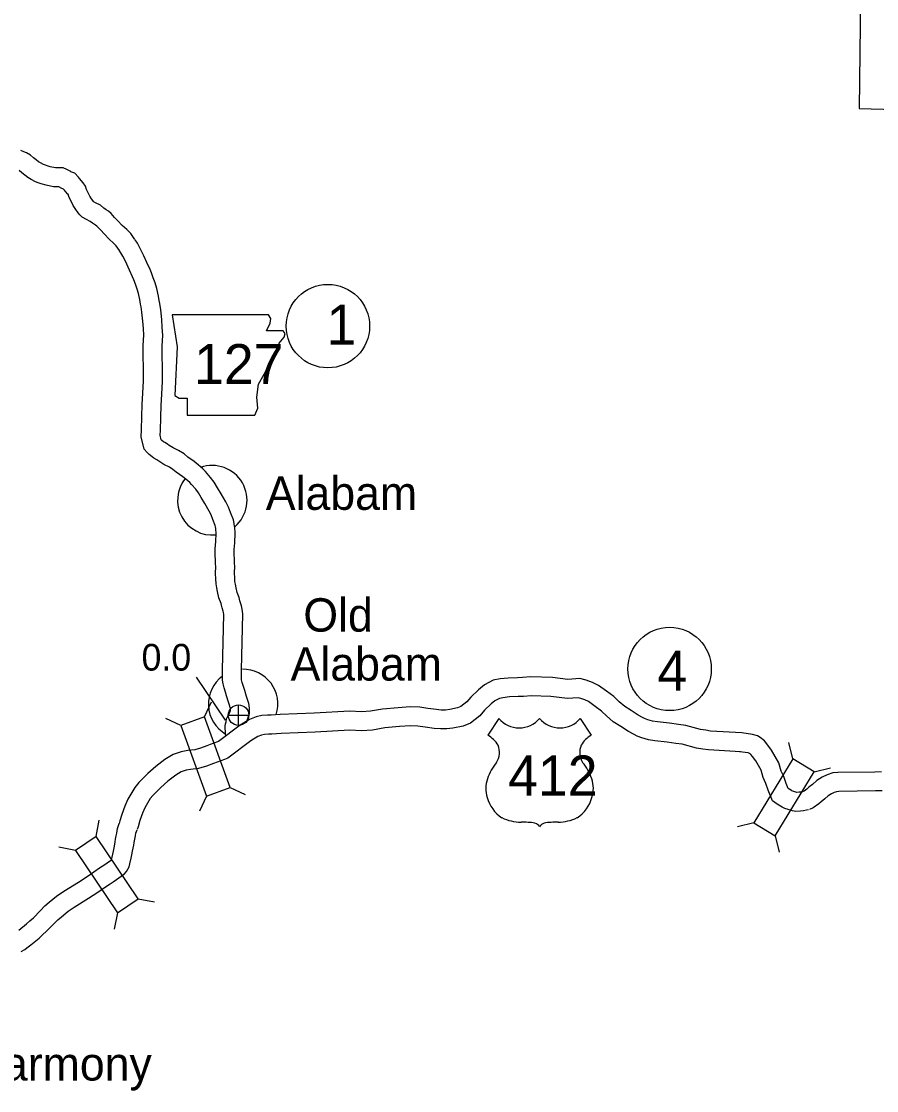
# Model space of a CAD drawing. Extents: x -939622 to -934245, y 1383184 to 1385301.
# Drawn here: x -935447.3 to -935406.7, y 1384152.4 to 1384203.1 of the extents above; entities that cross this region are included whole.
import ezdxf

# ---------------------------------------------------------------- set-up
doc = ezdxf.new("R2010")
doc.units = 0
for name, color, linetype in [('2', 7, 'Continuous'), ('Level 10', 7, 'Continuous'), ('Level 15', 7, 'Continuous'), ('Level 2', 7, 'Continuous'), ('Level 20', 7, 'Continuous'), ('Level 21', 7, 'Continuous'), ('Level 22', 7, 'Continuous'), ('Level 24', 7, 'Continuous'), ('Level 25', 7, 'Continuous'), ('Level 26', 7, 'Continuous'), ('Level 27', 7, 'Continuous')]:
    doc.layers.add(name, color=color, linetype=linetype)

msp = doc.modelspace()

# ---------------------------------------------------------------- linework, layer by layer
at = {"layer": '2'}
msp.add_lwpolyline([(-935411.033, 1384233.594), (-935411.086, 1384230.63), (-935411.182, 1384222.692), (-935411.275, 1384214.782), (-935411.318, 1384206.955), (-935407.405, 1384206.936), (-935407.506, 1384198.992), (-935403.482, 1384198.878), (-935395.6, 1384198.711), (-935395.633, 1384190.777), (-935395.654, 1384182.521), (-935395.652, 1384182.29), (-935388.215, 1384182.236), (-935380.766, 1384182.154)], dxfattribs=at)
at = {"layer": 'Level 10'}
for points in [[(-935441.866, 1384192.761), (-935442.063, 1384193.045), (-935442.256, 1384193.24), (-935442.469, 1384193.431), (-935442.675, 1384193.65), (-935442.832, 1384193.818), (-935442.999, 1384194.001), (-935443.13, 1384194.114), (-935443.229, 1384194.181), (-935443.338, 1384194.26), (-935443.505, 1384194.393), (-935443.739, 1384194.505), (-935443.807, 1384194.545), (-935443.83, 1384194.569), (-935443.871, 1384194.612), (-935443.93, 1384194.693), (-935444.011, 1384194.818), (-935444.165, 1384195.14), (-935444.218, 1384195.299), (-935444.32, 1384195.461), (-935444.492, 1384195.657), (-935444.551, 1384195.72), (-935444.724, 1384195.91), (-935444.902, 1384195.984), (-935444.913, 1384195.99), (-935445.092, 1384196.082), (-935445.268, 1384196.166), (-935445.638, 1384196.172), (-935445.893, 1384196.221), (-935446.033, 1384196.256), (-935446.108, 1384196.288), (-935446.213, 1384196.33), (-935446.344, 1384196.398), (-935446.437, 1384196.456), (-935446.55, 1384196.542), (-935446.676, 1384196.636), (-935446.829, 1384196.762), (-935447.01, 1384196.879), (-935447.14, 1384196.929), (-935447.275, 1384196.998)], [(-935442.606, 1384192.248), (-935442.758, 1384192.468), (-935442.878, 1384192.589), (-935443.098, 1384192.787), (-935443.331, 1384193.035), (-935443.493, 1384193.208), (-935443.627, 1384193.354), (-935443.677, 1384193.397), (-935443.746, 1384193.443), (-935443.883, 1384193.543), (-935443.987, 1384193.626), (-935444.161, 1384193.71), (-935444.369, 1384193.831), (-935444.479, 1384193.945), (-935444.564, 1384194.034), (-935444.673, 1384194.185), (-935444.798, 1384194.378), (-935445, 1384194.8), (-935445.038, 1384194.911), (-935445.045, 1384194.923), (-935445.156, 1384195.05), (-935445.21, 1384195.107), (-935445.255, 1384195.156), (-935445.292, 1384195.171), (-935445.336, 1384195.195), (-935445.479, 1384195.269), (-935445.731, 1384195.273), (-935446.088, 1384195.342), (-935446.325, 1384195.401), (-935446.454, 1384195.458), (-935446.589, 1384195.511), (-935446.789, 1384195.616), (-935446.947, 1384195.713), (-935447.092, 1384195.824), (-935447.232, 1384195.928), (-935447.361, 1384196.034)], [(-935436.54, 1384169.95), (-935436.507, 1384170.03), (-935436.477, 1384170.133), (-935436.432, 1384170.265), (-935436.433, 1384170.395), (-935436.428, 1384170.486), (-935436.452, 1384170.654), (-935436.47, 1384170.738), (-935436.506, 1384170.875), (-935436.569, 1384171.067), (-935436.656, 1384171.356), (-935436.712, 1384171.543), (-935436.777, 1384171.744), (-935436.807, 1384171.858), (-935436.816, 1384171.91), (-935436.814, 1384171.969), (-935436.807, 1384172.319), (-935436.752, 1384174.999), (-935436.774, 1384175.217), (-935436.816, 1384175.38), (-935436.863, 1384175.525), (-935436.885, 1384175.618), (-935436.927, 1384175.776), (-935437.022, 1384176.016), (-935437.066, 1384176.229), (-935437.102, 1384176.404), (-935437.124, 1384176.526), (-935437.135, 1384176.703), (-935437.141, 1384176.921), (-935437.134, 1384177.251), (-935437.138, 1384177.389), (-935437.138, 1384177.559), (-935437.155, 1384177.84), (-935437.161, 1384178.054), (-935437.134, 1384178.366), (-935437.116, 1384178.824), (-935437.135, 1384179.11), (-935437.139, 1384179.148), (-935437.155, 1384179.29), (-935437.197, 1384179.46), (-935437.333, 1384179.805), (-935437.43, 1384180.063), (-935437.562, 1384180.31), (-935437.776, 1384180.686), (-935437.946, 1384180.97), (-935438.108, 1384181.245), (-935438.284, 1384181.472), (-935438.517, 1384181.749), (-935438.652, 1384181.884), (-935438.869, 1384182.073), (-935439.06, 1384182.226), (-935439.36, 1384182.435), (-935439.534, 1384182.588), (-935439.804, 1384182.744), (-935440.049, 1384182.871), (-935440.241, 1384182.986), (-935440.319, 1384183.044), (-935440.456, 1384183.13), (-935440.508, 1384183.168), (-935440.588, 1384183.232), (-935440.616, 1384183.26), (-935440.669, 1384183.479), (-935440.66, 1384183.697), (-935440.645, 1384184.335), (-935440.618, 1384184.887), (-935440.596, 1384185.418), (-935440.557, 1384186.027), (-935440.555, 1384186.446), (-935440.557, 1384186.74), (-935440.58, 1384187.211), (-935440.576, 1384187.703), (-935440.551, 1384188.226), (-935440.568, 1384188.593), (-935440.592, 1384188.974), (-935440.644, 1384189.434), (-935440.69, 1384189.728), (-935440.719, 1384189.871), (-935440.755, 1384190.076), (-935440.823, 1384190.434), (-935440.915, 1384190.704), (-935440.996, 1384190.941), (-935441.085, 1384191.179), (-935441.151, 1384191.346), (-935441.3, 1384191.677), (-935441.441, 1384191.989), (-935441.538, 1384192.178), (-935441.655, 1384192.401), (-935441.754, 1384192.586), (-935441.856, 1384192.746)], [(-935437.553, 1384169.22), (-935437.563, 1384169.255), (-935437.576, 1384169.43), (-935437.583, 1384169.533), (-935437.584, 1384169.662), (-935437.571, 1384169.775), (-935437.543, 1384169.875), (-935437.519, 1384170.004), (-935437.44, 1384170.174), (-935437.38, 1384170.274), (-935437.358, 1384170.328), (-935437.335, 1384170.406), (-935437.333, 1384170.412), (-935437.331, 1384170.444), (-935437.339, 1384170.497), (-935437.345, 1384170.527), (-935437.37, 1384170.619), (-935437.428, 1384170.798), (-935437.518, 1384171.098), (-935437.571, 1384171.276), (-935437.64, 1384171.489), (-935437.689, 1384171.67), (-935437.717, 1384171.851), (-935437.714, 1384171.99), (-935437.706, 1384172.338), (-935437.653, 1384174.963), (-935437.662, 1384175.057), (-935437.681, 1384175.128), (-935437.731, 1384175.283), (-935437.758, 1384175.4), (-935437.783, 1384175.494), (-935437.888, 1384175.758), (-935437.948, 1384176.049), (-935437.986, 1384176.234), (-935438.019, 1384176.418), (-935438.034, 1384176.662), (-935438.042, 1384176.918), (-935438.034, 1384177.249), (-935438.037, 1384177.375), (-935438.038, 1384177.53), (-935438.054, 1384177.801), (-935438.062, 1384178.08), (-935438.032, 1384178.423), (-935438.017, 1384178.812), (-935438.031, 1384179.03), (-935438.033, 1384179.047), (-935438.043, 1384179.133), (-935438.056, 1384179.185), (-935438.173, 1384179.481), (-935438.252, 1384179.692), (-935438.35, 1384179.876), (-935438.553, 1384180.232), (-935438.72, 1384180.511), (-935438.854, 1384180.739), (-935438.985, 1384180.907), (-935439.18, 1384181.139), (-935439.267, 1384181.225), (-935439.447, 1384181.383), (-935439.599, 1384181.505), (-935439.917, 1384181.726), (-935440.062, 1384181.854), (-935440.235, 1384181.954), (-935440.489, 1384182.084), (-935440.741, 1384182.237), (-935440.826, 1384182.299), (-935440.965, 1384182.386), (-935441.057, 1384182.455), (-935441.187, 1384182.559), (-935441.284, 1384182.655), (-935441.436, 1384182.82), (-935441.573, 1384183.391), (-935441.56, 1384183.725), (-935441.545, 1384184.368), (-935441.517, 1384184.927), (-935441.495, 1384185.466), (-935441.456, 1384186.058), (-935441.455, 1384186.445), (-935441.457, 1384186.716), (-935441.48, 1384187.193), (-935441.476, 1384187.728), (-935441.452, 1384188.226), (-935441.467, 1384188.544), (-935441.489, 1384188.896), (-935441.536, 1384189.313), (-935441.577, 1384189.571), (-935441.603, 1384189.704), (-935441.64, 1384189.914), (-935441.695, 1384190.204), (-935441.767, 1384190.414), (-935441.844, 1384190.639), (-935441.925, 1384190.856), (-935441.98, 1384190.995), (-935442.121, 1384191.307), (-935442.252, 1384191.599), (-935442.337, 1384191.764), (-935442.449, 1384191.979), (-935442.531, 1384192.13), (-935442.616, 1384192.263)]]:
    msp.add_lwpolyline(points, dxfattribs=at)
at = {"layer": 'Level 15'}
for points in [[(-935413.063, 1384169.345), (-935414.55, 1384169.431), (-935414.781, 1384169.469), (-935415.03, 1384169.504), (-935415.733, 1384169.698), (-935416.079, 1384169.739), (-935416.502, 1384169.8), (-935417.068, 1384169.863), (-935417.3, 1384169.901), (-935417.527, 1384169.966), (-935417.684, 1384170.025), (-935417.778, 1384170.068), (-935417.993, 1384170.187), (-935418.327, 1384170.401), (-935418.628, 1384170.591), (-935418.886, 1384170.819), (-935419.144, 1384171.066), (-935419.49, 1384171.319), (-935419.872, 1384171.599), (-935420.161, 1384171.744), (-935420.449, 1384171.847), (-935420.763, 1384171.923), (-935421.322, 1384171.874), (-935422.051, 1384171.973), (-935423.08, 1384172.003), (-935423.476, 1384171.973), (-935423.715, 1384171.963), (-935424.163, 1384171.949), (-935424.539, 1384171.905), (-935424.866, 1384171.843), (-935425.282, 1384171.624), (-935425.562, 1384171.396), (-935425.929, 1384171.04), (-935426.126, 1384170.813), (-935426.403, 1384170.594), (-935426.565, 1384170.526), (-935426.927, 1384170.452), (-935427.123, 1384170.43), (-935427.329, 1384170.429), (-935427.565, 1384170.449), (-935427.97, 1384170.502), (-935428.348, 1384170.561), (-935428.8, 1384170.583), (-935429.378, 1384170.539), (-935430.127, 1384170.474), (-935430.692, 1384170.368), (-935431.117, 1384170.35), (-935431.675, 1384170.381), (-935433.358, 1384170.28), (-935434.975, 1384170.21), (-935435.405, 1384170.191), (-935435.578, 1384170.183), (-935435.841, 1384170.162), (-935436.115, 1384170.106), (-935436.439, 1384169.983), (-935436.871, 1384169.714), (-935437.903, 1384168.942)], [(-935413.135, 1384168.448), (-935414.65, 1384168.536), (-935414.916, 1384168.579), (-935415.213, 1384168.621), (-935415.907, 1384168.812), (-935416.196, 1384168.846), (-935416.617, 1384168.907), (-935417.19, 1384168.971), (-935417.497, 1384169.021), (-935417.81, 1384169.111), (-935418.031, 1384169.194), (-935418.183, 1384169.264), (-935418.454, 1384169.413), (-935418.81, 1384169.641), (-935419.17, 1384169.869), (-935419.495, 1384170.156), (-935419.724, 1384170.375), (-935420.022, 1384170.593), (-935420.343, 1384170.828), (-935420.516, 1384170.915), (-935420.708, 1384170.984), (-935420.831, 1384171.014), (-935421.343, 1384170.969), (-935422.125, 1384171.074), (-935423.06, 1384171.102), (-935423.424, 1384171.074), (-935423.682, 1384171.064), (-935424.096, 1384171.051), (-935424.403, 1384171.014), (-935424.566, 1384170.984), (-935424.783, 1384170.87), (-935424.963, 1384170.723), (-935425.275, 1384170.421), (-935425.501, 1384170.16), (-935425.941, 1384169.812), (-935426.299, 1384169.661), (-935426.786, 1384169.563), (-935427.069, 1384169.53), (-935427.366, 1384169.529), (-935427.663, 1384169.554), (-935428.097, 1384169.611), (-935428.438, 1384169.664), (-935428.788, 1384169.681), (-935429.306, 1384169.642), (-935430.005, 1384169.581), (-935430.59, 1384169.472), (-935431.123, 1384169.449), (-935431.673, 1384169.48), (-935433.312, 1384169.381), (-935434.935, 1384169.311), (-935435.366, 1384169.291), (-935435.522, 1384169.285), (-935435.714, 1384169.269), (-935435.865, 1384169.239), (-935436.038, 1384169.173), (-935436.363, 1384168.97), (-935437.457, 1384168.152)], [(-935437.903, 1384168.942), (-935437.956, 1384168.921), (-935438.293, 1384168.791), (-935438.456, 1384168.726), (-935438.75, 1384168.618), (-935439.028, 1384168.541), (-935439.365, 1384168.503), (-935439.67, 1384168.445), (-935440.051, 1384168.315), (-935440.443, 1384168.077), (-935440.879, 1384167.743), (-935441.258, 1384167.411), (-935441.678, 1384166.983), (-935441.874, 1384166.751), (-935442.2, 1384166.199), (-935442.343, 1384165.86), (-935442.485, 1384165.476), (-935442.578, 1384165.163), (-935442.62, 1384165.038)], [(-935410.15, 1384166.563), (-935410.202, 1384166.548), (-935410.258, 1384166.538), (-935410.354, 1384166.532), (-935410.454, 1384166.522), (-935410.692, 1384166.59), (-935410.719, 1384166.604), (-935410.872, 1384166.697), (-935410.97, 1384166.935), (-935411.083, 1384167.273), (-935411.202, 1384167.533), (-935411.307, 1384167.924), (-935411.659, 1384168.524), (-935411.837, 1384168.755), (-935411.987, 1384168.966), (-935412.198, 1384169.119), (-935412.33, 1384169.198), (-935412.565, 1384169.272), (-935413.063, 1384169.345)], [(-935409.9, 1384165.699), (-935409.997, 1384165.671), (-935410.15, 1384165.643), (-935410.282, 1384165.635), (-935410.502, 1384165.613), (-935410.658, 1384165.644), (-935411.023, 1384165.749), (-935411.158, 1384165.818), (-935411.395, 1384165.962), (-935411.608, 1384166.12), (-935411.814, 1384166.621), (-935411.922, 1384166.942), (-935412.052, 1384167.227), (-935412.145, 1384167.574), (-935412.406, 1384168.02), (-935412.561, 1384168.219), (-935412.635, 1384168.324), (-935412.694, 1384168.367), (-935412.701, 1384168.371), (-935412.766, 1384168.392), (-935413.175, 1384168.452)], [(-935437.457, 1384168.152), (-935437.625, 1384168.084), (-935437.964, 1384167.953), (-935438.135, 1384167.885), (-935438.475, 1384167.761), (-935438.855, 1384167.655), (-935439.23, 1384167.612), (-935439.44, 1384167.572), (-935439.668, 1384167.495), (-935439.934, 1384167.334), (-935440.308, 1384167.046), (-935440.639, 1384166.756), (-935441.012, 1384166.376), (-935441.138, 1384166.228), (-935441.394, 1384165.793), (-935441.506, 1384165.529), (-935441.631, 1384165.191), (-935441.72, 1384164.891), (-935441.767, 1384164.752)], [(-935406.443, 1384167.499), (-935406.755, 1384167.487), (-935408.52, 1384167.464), (-935408.753, 1384167.442), (-935409.026, 1384167.359), (-935409.263, 1384167.242), (-935409.513, 1384167.078), (-935409.714, 1384166.9), (-935409.887, 1384166.761), (-935409.977, 1384166.678), (-935410.117, 1384166.58), (-935410.197, 1384166.546)], [(-935406.416, 1384166.599), (-935406.733, 1384166.587), (-935408.471, 1384166.565), (-935408.579, 1384166.554), (-935408.694, 1384166.519), (-935408.815, 1384166.459), (-935408.965, 1384166.362), (-935409.132, 1384166.213), (-935409.299, 1384166.079), (-935409.412, 1384165.975), (-935409.682, 1384165.786), (-935409.852, 1384165.715)], [(-935447.372, 1384159.979), (-935447.006, 1384160.283), (-935446.855, 1384160.417), (-935446.689, 1384160.572), (-935446.371, 1384160.898), (-935446.143, 1384161.128), (-935445.938, 1384161.306), (-935445.587, 1384161.594), (-935445.248, 1384161.83), (-935444.553, 1384162.256), (-935444.141, 1384162.522), (-935443.814, 1384162.754), (-935443.547, 1384162.931), (-935443.416, 1384163.02), (-935443.253, 1384163.135), (-935443.127, 1384163.216), (-935443.048, 1384163.27), (-935442.984, 1384163.317), (-935442.983, 1384163.32), (-935442.92, 1384163.592), (-935442.891, 1384163.73), (-935442.86, 1384163.895), (-935442.827, 1384164.055), (-935442.804, 1384164.166), (-935442.785, 1384164.298), (-935442.753, 1384164.451), (-935442.732, 1384164.589), (-935442.701, 1384164.803), (-935442.619, 1384165.041)], [(-935447.093, 1384159.066), (-935446.995, 1384159.133), (-935446.81, 1384159.276), (-935446.42, 1384159.6), (-935446.25, 1384159.751), (-935446.059, 1384159.928), (-935445.729, 1384160.267), (-935445.527, 1384160.471), (-935445.357, 1384160.619), (-935445.043, 1384160.876), (-935444.755, 1384161.077), (-935444.074, 1384161.494), (-935443.636, 1384161.777), (-935443.305, 1384162.012), (-935443.047, 1384162.183), (-935442.906, 1384162.278), (-935442.75, 1384162.388), (-935442.629, 1384162.466), (-935442.527, 1384162.536), (-935442.451, 1384162.592), (-935442.381, 1384162.641), (-935442.274, 1384162.758), (-935442.199, 1384162.872), (-935442.134, 1384162.991), (-935442.105, 1384163.123), (-935442.042, 1384163.396), (-935442.009, 1384163.552), (-935441.976, 1384163.722), (-935441.945, 1384163.874), (-935441.918, 1384164.009), (-935441.898, 1384164.141), (-935441.867, 1384164.293), (-935441.842, 1384164.455), (-935441.823, 1384164.589), (-935441.768, 1384164.749)], [(-935447.264, 1384158.961), (-935447.093, 1384159.066)]]:
    msp.add_lwpolyline(points, dxfattribs=at)
at = {"layer": 'Level 2'}
msp.add_lwpolyline([(-935411.033, 1384233.594), (-935411.086, 1384230.63), (-935411.182, 1384222.692), (-935411.275, 1384214.782), (-935411.318, 1384206.955), (-935407.405, 1384206.936), (-935407.506, 1384198.992), (-935403.482, 1384198.878), (-935395.6, 1384198.711), (-935395.633, 1384190.777), (-935395.654, 1384182.521), (-935395.652, 1384182.29), (-935388.215, 1384182.236), (-935380.257, 1384182.148), (-935380.234, 1384174.413), (-935380.225, 1384172.121)], dxfattribs=at)
at = {"layer": 'Level 20'}
for p, q in [((-935438.574, 1384170.1), (-935438.24, 1384170.818)), ((-935439.69, 1384169.693), (-935440.408, 1384170.028)), ((-935410.645, 1384168.119), (-935410.833, 1384168.888)), ((-935409.631, 1384167.501), (-935408.861, 1384167.688)), ((-935437.354, 1384166.752), (-935436.636, 1384166.417)), ((-935438.47, 1384166.345), (-935438.805, 1384165.627)), ((-935443.709, 1384164.429), (-935443.558, 1384165.206)), ((-935412.499, 1384165.074), (-935413.268, 1384164.887)), ((-935411.484, 1384164.457), (-935411.297, 1384163.687)), ((-935444.694, 1384163.765), (-935445.472, 1384163.916)), ((-935441.717, 1384161.474), (-935440.939, 1384161.323)), ((-935442.702, 1384160.81), (-935442.853, 1384160.032))]:
    msp.add_line(p, q, dxfattribs=at)
for points in [[(-935437.354, 1384166.752), (-935438.574, 1384170.1), (-935439.69, 1384169.693), (-935438.47, 1384166.345)], [(-935411.484, 1384164.457), (-935409.631, 1384167.501), (-935410.645, 1384168.119), (-935412.499, 1384165.074)], [(-935444.694, 1384163.765), (-935442.702, 1384160.81), (-935441.717, 1384161.474), (-935443.709, 1384164.429)]]:
    msp.add_lwpolyline(points, close=True, dxfattribs=at)
at = {"layer": 'Level 21'}
msp.add_lwpolyline([(-935440.094, 1384189.196), (-935439.866, 1384187.673), (-935439.967, 1384185.364), (-935439.764, 1384185.237), (-935439.384, 1384185.237), (-935439.384, 1384184.425), (-935436.186, 1384184.425), (-935436.034, 1384184.755), (-935436.085, 1384185.288), (-935436.008, 1384185.897), (-935435.729, 1384186.379), (-935435.552, 1384186.734), (-935435.298, 1384187.115), (-935435.146, 1384187.521), (-935435.019, 1384187.851), (-935434.79, 1384188.13), (-935434.74, 1384188.308), (-935434.841, 1384188.435), (-935435.628, 1384188.435), (-935435.45, 1384188.79), (-935435.425, 1384189.018), (-935435.53, 1384189.194)], close=True, dxfattribs=at)
at = {"layer": 'Level 22'}
for p, q in [((-935424.597, 1384170.033), (-935425.116, 1384169.23)), ((-935420.736, 1384170.033), (-935420.217, 1384169.23))]:
    msp.add_line(p, q, dxfattribs=at)
for centre, radius, start, end in [((-935423.63, 1384170.847), 1.264, 220.075, 319.6701), ((-935421.703, 1384170.847), 1.264, 220.3299, 319.925), ((-935425.794, 1384168.064), 1.349, 30.7809, 59.9883), ((-935419.538, 1384168.064), 1.349, 120.0117, 149.2191), ((-935425.497, 1384168.42), 0.925, 328.8105, 21.2108), ((-935419.835, 1384168.42), 0.925, 158.7892, 211.1895), ((-935423.079, 1384166.525), 2.157, 138.9565, 162.6913), ((-935422.253, 1384166.525), 2.157, 17.3087, 41.0435), ((-935423.791, 1384166.701), 1.426, 160.9576, 197.3819), ((-935421.541, 1384166.701), 1.426, 342.6181, 19.0424), ((-935423.559, 1384166.705), 1.65, 195.1074, 237.1312), ((-935421.773, 1384166.705), 1.65, 302.8688, 344.8926), ((-935423.529, 1384167.225), 2.118, 244.0771, 269.5779), ((-935423.48, 1384161.227), 3.88, 81.1942, 90.9539), ((-935422.994, 1384164.706), 0.372, 28.0342, 72.9864), ((-935422.338, 1384164.706), 0.372, 107.0136, 151.9658), ((-935421.853, 1384161.227), 3.88, 89.0461, 98.8058), ((-935421.804, 1384167.225), 2.118, 270.4221, 295.9229)]:
    msp.add_arc(centre, radius, start, end, dxfattribs=at)
at = {"layer": 'Level 24'}
for centre, start, end in [((-935438.197, 1384180.387), 310.4474, 109.7523), ((-935438.197, 1384180.387), 141.0708, 275.7259), ((-935436.733, 1384170.715), 126.489, 239.7858), ((-935436.733, 1384170.715), 342.2678, 91.2086)]:
    msp.add_arc(centre, 1.65, start, end, dxfattribs=at)
at = {"layer": 'Level 25'}
msp.add_line((-935437.578, 1384169.953), (-935438.945, 1384171.988), dxfattribs=at)
at = {"layer": 'Level 26'}
for p, q in [((-935436.95, 1384169.7), (-935436.95, 1384170.675)), ((-935437.437, 1384170.187), (-935436.462, 1384170.187))]:
    msp.add_line(p, q, dxfattribs=at)
msp.add_circle((-935436.95, 1384170.187), 0.487, dxfattribs=at)
at = {"layer": 'Level 27'}
for centre in [(-935432.712, 1384188.653), (-935416.496, 1384172.38)]:
    msp.add_circle(centre, 1.98, dxfattribs=at)

# ---------------------------------------------------------------- texts
at = {"layer": 'Level 21'}
msp.add_text('127', height=1.9008, dxfattribs=at).set_placement((-935439.063, 1384185.9))
at = {"layer": 'Level 22'}
msp.add_text('412', height=1.9008, dxfattribs=at).set_placement((-935424.157, 1384166.371))
at = {"layer": 'Level 24'}
for s, p in [('Alabam', (-935435.658, 1384179.933)), ('Old', (-935433.877, 1384174.151)), ('Alabam', (-935434.482, 1384171.828)), ('Harmony', (-935449.66, 1384152.84))]:
    msp.add_text(s, height=1.584, dxfattribs=at).set_placement(p)
at = {"layer": 'Level 25'}
msp.add_text('0.0', height=1.2672, dxfattribs=at).set_placement((-935441.555, 1384172.301))
at = {"layer": 'Level 27'}
for s, p in [('1', (-935432.776, 1384187.778)), ('4', (-935417.079, 1384171.344))]:
    msp.add_text(s, height=1.901, dxfattribs=at).set_placement(p)

doc.saveas('drawing.dxf')
